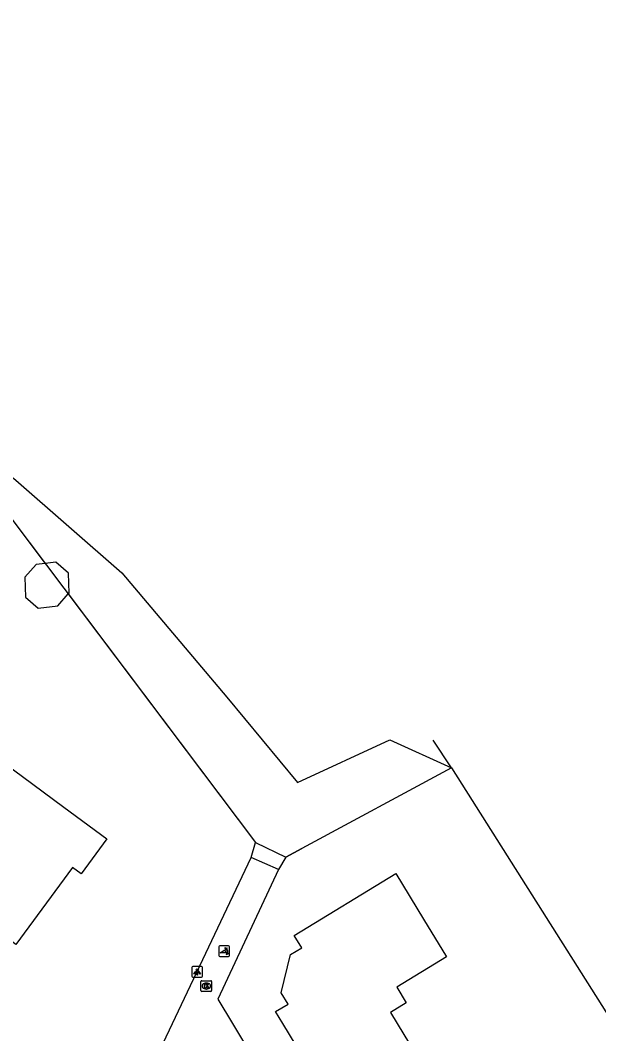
# Model space of a CAD drawing. Extents: x 163427 to 164190, y 380331 to 381641.
# Drawn here: x 163951.8 to 164006, y 381499 to 381594 of the extents above; entities that cross this region are included whole.
import ezdxf

# ---------------------------------------------------------------- set-up
doc = ezdxf.new("R2010")
doc.units = 0
for name, color, linetype in [('IMGEO_Groenvoorziening', 7, 'Continuous'), ('IMGEO_Hek', 7, 'Continuous'), ('IMGEO_Kolk', 7, 'Continuous'), ('IMGEO_Lichtpunt', 7, 'Continuous'), ('IMGEO_Pand', 7, 'Continuous'), ('IMGEO_Poller', 7, 'Continuous'), ('IMGEO_Voetpad_halfverhard', 7, 'Continuous'), ('IMGEO_Voetpad_open', 7, 'Continuous'), ('IMGEO_Waterloop', 7, 'Continuous')]:
    doc.layers.add(name, color=color, linetype=linetype)

msp = doc.modelspace()

# ---------------------------------------------------------------- linework, layer by layer
at = {"layer": 'IMGEO_Groenvoorziening'}
for points in [[(163871.072, 381569.33), (163883.404, 381586.3), (163890.019, 381593.984), (163894.688, 381591.261), (163903.248, 381585.716), (163915.504, 381577.448), (163930.678, 381566.943), (163942.74, 381557.799), (163951.397, 381550.893), (163961.319, 381542.236), (163971.143, 381530.563), (163977.758, 381522.587), (163986.415, 381526.575), (163992.18, 381523.944)], [(163873.013, 381568.677), (163889.992, 381591.979), (163951.022, 381547.253), (163954.146, 381543.102)], [(163956.301, 381540.24), (163973.823, 381516.962)], [(163992.18, 381523.944), (163978.185, 381516.404), (163976.657, 381515.579)]]:
    msp.add_lwpolyline(points, dxfattribs=at)
at = {"layer": 'IMGEO_Hek'}
for points in [[(163873.013, 381568.677), (163889.992, 381591.979), (163951.022, 381547.253), (163973.823, 381516.962)], [(163973.823, 381516.962), (163976.657, 381515.579)], [(163976.657, 381515.579), (163978.185, 381516.404)]]:
    msp.add_lwpolyline(points, dxfattribs=at)
at = {"layer": 'IMGEO_Kolk'}
for p, q in [((163968.797, 381504.014), (163969.649, 381504.014)), ((163968.722, 381503.088), (163968.722, 381503.94)), ((163969.233, 381503.234), (163969.208, 381503.234)), ((163969.21, 381503.794), (163969.235, 381503.794)), ((163969.723, 381503.94), (163969.723, 381503.088)), ((163969.649, 381503.014), (163968.797, 381503.014))]:
    msp.add_line(p, q, dxfattribs=at)
for points in [[(163968.797, 381504.014), (163969.649, 381504.014)], [(163968.722, 381503.088), (163968.722, 381503.94)], [(163969.043, 381503.714), (163969.166, 381503.714), (163969.166, 381503.563), (163969.296, 381503.714), (163969.46, 381503.714), (163969.314, 381503.563), (163969.467, 381503.314), (163969.315, 381503.314), (163969.23, 381503.478), (163969.166, 381503.411), (163969.166, 381503.314), (163969.043, 381503.314), (163969.043, 381503.714)], [(163969.723, 381503.94), (163969.723, 381503.088)], [(163969.649, 381503.014), (163968.797, 381503.014)]]:
    msp.add_lwpolyline(points, dxfattribs=at)
for centre, start, end in [((163968.799, 381503.938), 91.55205, 178.44795), ((163968.799, 381503.938), 91.55205, 178.44795), ((163969.647, 381503.938), 1.55205, 88.44795), ((163969.647, 381503.938), 1.55205, 88.44795), ((163968.799, 381503.09), 181.55205, 268.44795), ((163968.799, 381503.09), 181.55205, 268.44795), ((163969.647, 381503.09), 271.55205, 358.44795), ((163969.647, 381503.09), 271.55205, 358.44795)]:
    msp.add_arc(centre, 0.0765, start, end, dxfattribs=at)
for centre, major_axis, ratio, start_param, end_param in [((163969.209, 381503.514), (-0.387, 0.002), 0.722429, 4.712389, 7.853982), ((163969.234, 381503.514), (-0.39, 0.002), 0.717154, 1.570796, 4.712389)]:
    msp.add_ellipse(centre, major_axis=major_axis, ratio=ratio, start_param=start_param, end_param=end_param, dxfattribs=at)
at = {"layer": 'IMGEO_Lichtpunt'}
for p, q in [((163967.882, 381505.241), (163967.882, 381504.434)), ((163967.882, 381505.241), (163967.882, 381504.434)), ((163968.784, 381505.336), (163967.976, 381505.336)), ((163968.784, 381505.336), (163967.976, 381505.336)), ((163968.878, 381504.434), (163968.878, 381505.241)), ((163968.878, 381504.434), (163968.878, 381505.241)), ((163967.976, 381504.34), (163968.784, 381504.34)), ((163967.976, 381504.34), (163968.784, 381504.34))]:
    msp.add_line(p, q, dxfattribs=at)
for points in [[(163968.256, 381504.905), (163968.295, 381504.877), (163968.107, 381504.615), (163968.069, 381504.642), (163968.256, 381504.905)], [(163968.358, 381504.857), (163968.405, 381504.857), (163968.405, 381504.535), (163968.358, 381504.535), (163968.358, 381504.857)], [(163968.468, 381504.877), (163968.506, 381504.904), (163968.693, 381504.642), (163968.654, 381504.614), (163968.468, 381504.877)]]:
    msp.add_lwpolyline(points, dxfattribs=at)
msp.add_circle((163968.381, 381505.039), 0.0994, dxfattribs=at)
for centre, start, end in [((163967.976, 381505.241), 90, 180), ((163967.976, 381505.241), 90, 180), ((163968.784, 381505.241), 0, 90), ((163968.784, 381505.241), 0, 90), ((163967.976, 381504.434), 180, 270), ((163967.976, 381504.434), 180, 270), ((163968.784, 381504.434), 270, 0), ((163968.784, 381504.434), 270, 360)]:
    msp.add_arc(centre, 0.0946, start, end, dxfattribs=at)
at = {"layer": 'IMGEO_Pand'}
for points in [[(163954.146, 381543.102), (163953.286, 381543.004), (163952.244, 381541.803), (163952.296, 381539.936), (163953.476, 381538.912), (163955.331, 381539.124), (163956.301, 381540.24)], [(163956.301, 381540.24), (163956.374, 381540.325), (163956.322, 381542.192), (163955.142, 381543.216), (163954.146, 381543.102)], [(163948.238, 381525.927), (163955.878, 381520.277), (163959.917, 381517.29), (163957.497, 381514.017), (163956.693, 381514.612), (163951.386, 381507.419), (163949.583, 381508.751), (163948.991, 381507.95), (163946.179, 381510.018), (163946.774, 381510.831), (163944.946, 381512.17), (163946.696, 381514.586), (163945.492, 381515.458), (163944.772, 381514.464), (163941.558, 381516.838), (163948.238, 381525.927)], [(163981.491, 381491.603), (163976.387, 381500), (163975.707, 381501.118), (163976.875, 381501.829), (163976.247, 381502.87), (163977.111, 381506.457), (163978.163, 381507.101), (163977.452, 381508.263), (163986.979, 381514.068), (163989.573, 381509.794), (163991.731, 381506.238), (163987.059, 381503.402), (163987.952, 381501.93), (163986.472, 381501.031), (163987.098, 381500), (163989.313, 381496.35), (163985.766, 381494.198), (163981.491, 381491.603)]]:
    msp.add_lwpolyline(points, dxfattribs=at)
at = {"layer": 'IMGEO_Poller'}
for p, q in [((163970.409, 381507.172), (163970.409, 381506.365)), ((163970.409, 381507.172), (163970.409, 381506.365)), ((163971.311, 381507.267), (163970.503, 381507.267)), ((163971.311, 381507.267), (163970.503, 381507.267)), ((163971.405, 381506.365), (163971.405, 381507.172)), ((163971.405, 381506.365), (163971.405, 381507.172)), ((163970.503, 381506.27), (163971.311, 381506.27)), ((163970.503, 381506.27), (163971.311, 381506.27))]:
    msp.add_line(p, q, dxfattribs=at)
for points in [[(163971.044, 381506.623), (163970.531, 381506.623), (163970.961, 381506.898)], [(163971.088, 381506.996), (163971.076, 381506.923), (163970.951, 381507.128)], [(163970.951, 381507.128), (163971.182, 381507.062), (163971.111, 381507.03)], [(163971.104, 381506.451), (163971.17, 381506.682), (163971.2, 381506.614)], [(163971.236, 381506.587), (163971.308, 381506.576), (163971.104, 381506.451)]]:
    msp.add_lwpolyline(points, dxfattribs=at)
for centre, radius, start, end in [((163970.503, 381507.172), 0.0946, 90, 180), ((163970.503, 381507.172), 0.0946, 90, 180), ((163970.716, 381506.673), 0.332, 351.32473, 42.4854), ((163970.73, 381506.683), 0.476, 351.75274, 41.16905), ((163970.73, 381506.683), 0.516, 349.35686, 42.29123), ((163971.311, 381507.172), 0.0946, 0, 90), ((163971.311, 381507.172), 0.0946, 0, 90), ((163970.503, 381506.365), 0.0946, 180, 270), ((163970.503, 381506.365), 0.0946, 180, 270), ((163971.311, 381506.365), 0.0946, 270, 0), ((163971.311, 381506.365), 0.0946, 270, 0)]:
    msp.add_arc(centre, radius, start, end, dxfattribs=at)
at = {"layer": 'IMGEO_Voetpad_halfverhard'}
for points in [[(163973.423, 381515.564), (163973.823, 381516.962)], [(163973.823, 381516.962), (163976.657, 381515.579)], [(163976.657, 381515.579), (163975.975, 381514.421)]]:
    msp.add_lwpolyline(points, dxfattribs=at)
at = {"layer": 'IMGEO_Voetpad_open'}
for points in [[(163956.341, 381493.279), (163964.025, 381495.72), (163966.052, 381500), (163973.423, 381515.564)], [(163975.975, 381514.421), (163973.423, 381515.564)], [(163975.975, 381514.421), (163970.31, 381502.298), (163971.683, 381500), (163987.428, 381473.648), (163988.35, 381472.13), (163989.559, 381470.087), (164000, 381454.069), (164003.788, 381448.257)]]:
    msp.add_lwpolyline(points, dxfattribs=at)
at = {"layer": 'IMGEO_Waterloop'}
for points in [[(163992.18, 381523.944), (163990.46, 381526.533)], [(163992.18, 381523.944), (164023.628, 381474.232), (164058.506, 381421.148), (164072.04, 381403.223), (164084.758, 381386.702), (164087.821, 381382.878), (164088.396, 381383.37)]]:
    msp.add_lwpolyline(points, dxfattribs=at)

doc.saveas('drawing.dxf')
